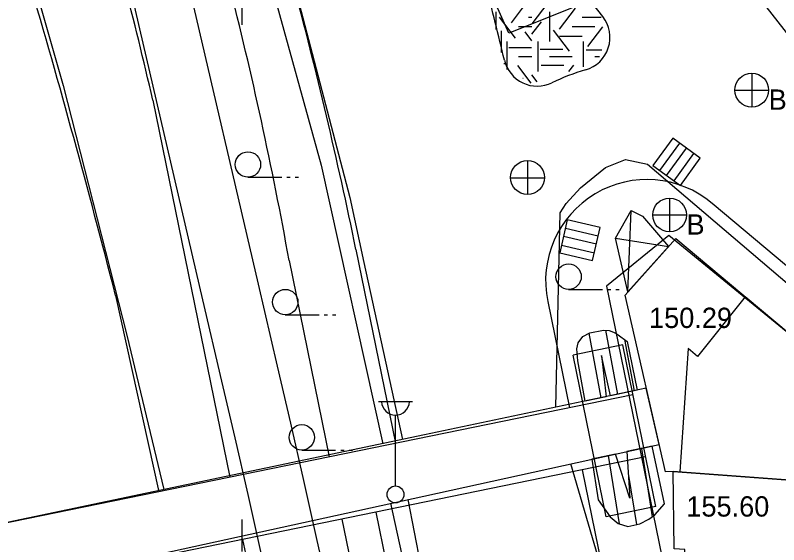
# Model space of a CAD drawing. Extents: x 419677 to 421689, y 4450851 to 4452923.
# Drawn here: x 420186.6 to 420231.76, y 4452201.02 to 4452232.31 of the extents above; entities that cross this region are included whole.
import ezdxf

# ---------------------------------------------------------------- set-up
doc = ezdxf.new("R2010")
doc.units = 0
for name, color, linetype in [('AA_HH', 7, 'Continuous'), ('Level 10', 7, 'Continuous'), ('Level 41', 7, 'Continuous'), ('Level 53', 7, 'Continuous'), ('Level 62', 7, 'Continuous'), ('Level 7', 7, 'Continuous')]:
    doc.layers.add(name, color=color, linetype=linetype)

msp = doc.modelspace()

# ---------------------------------------------------------------- linework, layer by layer
at = {"layer": 'AA_HH'}
for p, q in [((420200, 4452234.252), (420200, 4452231.752)), ((420230.168, 4452228.891), (420230.168, 4452226.891)), ((420229.168, 4452227.891), (420231.168, 4452227.891)), ((420225.495, 4452225.049), (420224.323, 4452223.428)), ((420225.495, 4452225.049), (420224.323, 4452223.428)), ((420227.115, 4452223.877), (420225.495, 4452225.049)), ((420227.115, 4452223.877), (420225.495, 4452225.049)), ((420224.732, 4452223.132), (420225.904, 4452224.753)), ((420225.133, 4452222.842), (420226.305, 4452224.463)), ((420225.577, 4452222.521), (420226.749, 4452224.142)), ((420216.919, 4452221.714), (420216.919, 4452223.714)), ((420225.944, 4452222.256), (420227.115, 4452223.877)), ((420225.944, 4452222.256), (420227.115, 4452223.877)), ((420224.323, 4452223.428), (420225.944, 4452222.256)), ((420224.323, 4452223.428), (420225.944, 4452222.256)), ((420200.36, 4452222.743), (420202.36, 4452222.743)), ((420202.66, 4452222.743), (420202.86, 4452222.743)), ((420203.16, 4452222.743), (420203.36, 4452222.743)), ((420215.899, 4452222.704), (420217.899, 4452222.704)), ((420225.308, 4452221.51), (420225.308, 4452219.51)), ((420222.846, 4452215.965), (420223.029, 4452220.767)), ((420224.308, 4452220.51), (420226.308, 4452220.51)), ((420219.255, 4452220.227), (420218.804, 4452218.279)), ((420219.255, 4452220.227), (420218.804, 4452218.279)), ((420221.203, 4452219.777), (420219.255, 4452220.227)), ((420221.203, 4452219.777), (420219.255, 4452220.227)), ((420219.141, 4452219.735), (420221.09, 4452219.285)), ((420220.753, 4452217.828), (420221.203, 4452219.777)), ((420220.753, 4452217.828), (420221.203, 4452219.777)), ((420219.03, 4452219.253), (420220.978, 4452218.803)), ((420222.104, 4452219.139), (420225.248, 4452218.647)), ((420218.906, 4452218.719), (420220.855, 4452218.269)), ((420218.804, 4452218.279), (420220.753, 4452217.828)), ((420218.804, 4452218.279), (420220.753, 4452217.828)), ((420219.333, 4452216.112), (420221.333, 4452216.112)), ((420221.633, 4452216.112), (420221.833, 4452216.112)), ((420222.133, 4452216.112), (420222.333, 4452216.112)), ((420202.571, 4452214.613), (420204.571, 4452214.613)), ((420204.871, 4452214.613), (420205.071, 4452214.613)), ((420205.371, 4452214.613), (420205.571, 4452214.613)), ((420221.521, 4452213.692), (420222.226, 4452209.905)), ((420220.537, 4452213.517), (420221.248, 4452209.7)), ((420222.642, 4452213.139), (420223.205, 4452210.111)), ((420208.091, 4452209.489), (420210.091, 4452209.489)), ((420209.091, 4452204.489), (420209.091, 4452208.682)), ((420203.548, 4452206.615), (420205.549, 4452206.615)), ((420205.849, 4452206.615), (420206.049, 4452206.615)), ((420206.349, 4452206.615), (420206.549, 4452206.615)), ((420223.639, 4452206.712), (420224.281, 4452202.671)), ((420221.682, 4452206.284), (420222.323, 4452202.247)), ((420222.862, 4452205.228), (420223.341, 4452202.211)), ((420200, 4452202.5), (420200, 4452200.625))]:
    msp.add_line(p, q, dxfattribs=at)
for points in [[(420187.658, 4452234.382), (420189.42, 4452228.17), (420193.202, 4452213.395), (420195.39, 4452204.274)], [(420201.709, 4452234.234), (420204.698, 4452223.462), (420208.335, 4452206.99)], [(420222.552, 4452234.014), (420222.469, 4452233.936), (420215.789, 4452231.248), (420214.977, 4452233.108), (420214.723, 4452234.096)], [(420203.384, 4452232.992), (420206.391, 4452221.541), (420207.219, 4452217.706), (420209.513, 4452207.238)], [(420218.584, 4452209.141), (420218.826, 4452220.645), (420219.181, 4452221.18), (420220.04, 4452222.122), (420221.518, 4452223.313), (420222.694, 4452223.784), (420223.995, 4452223.519), (420241.471, 4452208.64), (420258.365, 4452193.694), (420252.218, 4452159.511), (420247.093, 4452123.365)], [(420210.769, 4452203.894), (420224.689, 4452206.942), (420223.93, 4452210.263), (420210.807, 4452207.509)], [(420210.807, 4452207.509), (420180.279, 4452201.103), (420180.999, 4452197.376), (420210.769, 4452203.894)], [(420420.283, 4451972.04), (420421.029, 4451970.095), (420421.342, 4451968.715), (420420.96, 4451967.485), (420420.456, 4451967.019), (420419.682, 4451966.656), (420419.467, 4451966.604), (420419.102, 4451966.589), (420380.556, 4451986.723), (420357.561, 4451999.25), (420318.688, 4452023.585), (420304.823, 4452033.943), (420285.337, 4452050.002), (420272.264, 4452064.398), (420263.435, 4452076.857), (420254.665, 4452090.863), (420245.178, 4452107.602), (420239.444, 4452119.113), (420237.151, 4452126.743), (420229.958, 4452160.587), (420223.737, 4452191.2), (420219.459, 4452205.797)], [(420210.584, 4452199.838), (420209.846, 4452203.692)], [(420209.744, 4452199.247), (420208.81, 4452203.465)]]:
    msp.add_lwpolyline(points, dxfattribs=at)
for points in [[(420222.846, 4452215.965), (420222.104, 4452219.139), (420223.029, 4452220.767), (420223.714, 4452220.431), (420225.248, 4452218.647)], [(420222.672, 4452215.771), (420225.669, 4452219.117), (420238.62, 4452208.283), (420237.227, 4452204.473), (420225.509, 4452205.354), (420225.057, 4452205.331)], [(420229.782, 4452215.676), (420226.964, 4452212.14), (420226.408, 4452212.613), (420225.905, 4452205.324), (420237.227, 4452204.473), (420238.366, 4452207.588), (420236.242, 4452208.841), (420236.916, 4452209.708)], [(420220.315, 4452209.504), (420219.871, 4452211.887), (420219.816, 4452212.588), (420219.891, 4452212.955), (420220.173, 4452213.335), (420220.592, 4452213.544), (420221.399, 4452213.697), (420221.727, 4452213.684), (420222.092, 4452213.546), (420222.272, 4452213.415), (420222.796, 4452213.024), (420223.398, 4452210.151), (420221.805, 4452209.817), (420221.279, 4452212.203), (420221.561, 4452209.766)], [(420220.703, 4452206.069), (420221.085, 4452203.669), (420221.787, 4452202.674), (420222.264, 4452202.264), (420222.833, 4452202.098), (420223.538, 4452202.255), (420224.083, 4452202.521), (420224.442, 4452202.794), (420225.001, 4452203.43), (420224.27, 4452206.85), (420222.786, 4452206.525), (420222.948, 4452203.763), (420222.099, 4452206.375)], [(420237.227, 4452204.473), (420235.496, 4452188.532), (420228.223, 4452188.068), (420226.352, 4452196.895), (420226.212, 4452200.745), (420225.579, 4452200.77), (420225.509, 4452205.354)]]:
    msp.add_lwpolyline(points, close=True, dxfattribs=at)
for centre, radius in [((420230.168, 4452227.891), 1), ((420200.36, 4452223.493), 0.75), ((420216.904, 4452222.722), 1), ((420225.308, 4452220.51), 1), ((420219.333, 4452216.862), 0.75), ((420202.571, 4452215.363), 0.75), ((420203.548, 4452207.365), 0.75), ((420209.091, 4452203.989), 0.5)]:
    msp.add_circle(centre, radius, dxfattribs=at)
msp.add_arc((420209.091, 4452209.518), 0.837, 183.298, 356.9072, dxfattribs=at)
at = {"layer": 'Level 10'}
msp.add_lwpolyline([(420307.877, 4452088.939), (420311.575, 4452102.803), (420341.372, 4452124.392), (420225.253, 4452219.297), (420221.566, 4452216.309), (420240.697, 4452122.918), (420266.112, 4452075.76), (420281.141, 4452057.098), (420289.665, 4452048.961)], dxfattribs=at)
at = {"layer": 'Level 41'}
for p, q in [((420215.952, 4452231.873), (420216.902, 4452233.122)), ((420217.175, 4452231.804), (420218.124, 4452233.053)), ((420218.8, 4452231.487), (420219.749, 4452232.737)), ((420215.034, 4452232.525), (420215.034, 4452231.481)), ((420216.191, 4452230.961), (420215.242, 4452232.21)), ((420216.961, 4452232.201), (420217.165, 4452232.201)), ((420218.198, 4452232.525), (420218.198, 4452230.758)), ((420220.128, 4452232.201), (420221.25, 4452232.201)), ((420216.377, 4452231.641), (420217.165, 4452231.641)), ((420217.165, 4452231.195), (420217.724, 4452231.931)), ((420219.541, 4452231.641), (420220.884, 4452231.641)), ((420220.477, 4452230.471), (420221.363, 4452231.636)), ((420215.352, 4452231.403), (420215.352, 4452230.112)), ((420217.165, 4452230.801), (420216.759, 4452231.335)), ((420219.385, 4452230.19), (420218.436, 4452231.44)), ((420215.706, 4452229.114), (420215.706, 4452230.758)), ((420217.527, 4452228.99), (420217.527, 4452230.758)), ((420218.795, 4452231.081), (420220.138, 4452231.081)), ((420220.213, 4452229.267), (420220.213, 4452230.758)), ((420215.788, 4452230.415), (420217.131, 4452230.415)), ((420217.65, 4452230.309), (420218.993, 4452230.309)), ((420220.367, 4452230.275), (420221.296, 4452230.275)), ((420216.377, 4452229.874), (420217.165, 4452229.874)), ((420218.198, 4452229.874), (420219.541, 4452229.874)), ((420220.884, 4452229.874), (420221.163, 4452229.874)), ((420215.502, 4452229.467), (420215.613, 4452229.467)), ((420219.349, 4452228.987), (420219.641, 4452229.372)), ((420217.114, 4452228.31), (420216.334, 4452229.337)), ((420217.704, 4452229.363), (420219.046, 4452229.363)), ((420216.619, 4452228.593), (420216.652, 4452228.593)), ((420217.481, 4452228.383), (420217.165, 4452228.799))]:
    msp.add_line(p, q, dxfattribs=at)
at = {"layer": 'Level 53'}
for points in [[(420210.26, 4452140.302), (420210.05, 4452143.742), (420209.8, 4452147.172), (420209.51, 4452150.602), (420209.18, 4452154.032), (420208.82, 4452157.462), (420208.41, 4452160.882), (420207.96, 4452164.292), (420207.61, 4452166.802), (420207.09, 4452170.202), (420206.54, 4452173.603), (420205.95, 4452176.993), (420205.33, 4452180.383), (420204.69, 4452183.773), (420204.01, 4452187.143), (420203.32, 4452190.523), (420202.6, 4452193.893), (420201.87, 4452197.253), (420201.12, 4452200.623), (420200.37, 4452203.983), (420199.6, 4452207.333), (420198.82, 4452210.693), (420197.7, 4452215.503), (420193.324, 4452234.322)], [(420205.18, 4452198.063), (420204.42, 4452201.443), (420203.66, 4452204.823), (420202.89, 4452208.203), (420202.11, 4452211.573), (420200.98, 4452216.413), (420196.825, 4452234.285)]]:
    msp.add_lwpolyline(points, dxfattribs=at)
at = {"layer": 'Level 62'}
for p, q in [((420221.356, 4452232.236), (420219.946, 4452234.041)), ((420315.357, 4452147.315), (420227.832, 4452221.196)), ((420206.748, 4452218.475), (420209.093, 4452207.012)), ((420192.53, 4452215.746), (420195.091, 4452204.147)), ((420218.094, 4452215.4), (420219.38, 4452209.116)), ((420222.532, 4452212.824), (420219.593, 4452212.223)), ((420222.532, 4452212.824), (420219.593, 4452212.223)), ((420222.532, 4452212.824), (420219.593, 4452212.223)), ((420224.486, 4452203.272), (420222.532, 4452212.824)), ((420224.486, 4452203.272), (420222.532, 4452212.824)), ((420224.486, 4452203.272), (420222.532, 4452212.824)), ((420221.547, 4452202.671), (420219.593, 4452212.223)), ((420221.547, 4452202.671), (420219.593, 4452212.223)), ((420221.547, 4452202.671), (420219.593, 4452212.223)), ((420223.133, 4452209.884), (420180.445, 4452201.151)), ((420223.885, 4452206.211), (420181.197, 4452197.477)), ((420220.131, 4452205.443), (420232.517, 4452144.902)), ((420224.486, 4452203.272), (420221.547, 4452202.671)), ((420224.486, 4452203.272), (420221.547, 4452202.671)), ((420224.486, 4452203.272), (420221.547, 4452202.671)), ((420207.92, 4452202.945), (420213.691, 4452174.738)), ((420207.92, 4452202.945), (420213.691, 4452174.738)), ((420207.92, 4452202.945), (420213.691, 4452174.738))]:
    msp.add_line(p, q, dxfattribs=at)
msp.add_lwpolyline([(420341.086, 4452135.823), (420241.354, 4452219.63), (420230.181, 4452233.933)], dxfattribs=at)
for centre, radius, start, end in [((419652.958, 4452077.572), 556.983, 14.36368, 16.35212), ((419948.484, 4452165.728), 263.596, 11.54313, 15.06047), ((419948.484, 4452165.728), 274.596, 13.46312, 14.4178), ((420219.779, 4452231.005), 2, 286.2297, 37.9949), ((420217.479, 4452230.124), 2, 193.4631, 295.6494), ((420223.972, 4452216.603), 13, 106.2297, 115.6494), ((420223.972, 4452216.603), 6, 49.9594, 191.5625)]:
    msp.add_arc(centre, radius, start, end, dxfattribs=at)
at = {"layer": 'Level 7'}
for p, q in [((420194.734, 4452227.302), (420199.296, 4452205.007)), ((420202.801, 4452217.811), (420205.174, 4452206.21)), ((420205.926, 4452202.537), (420211.21, 4452176.709)), ((420200.047, 4452201.334), (420205.333, 4452175.499))]:
    msp.add_line(p, q, dxfattribs=at)
for radius, start, end in [(230.381, 12.91612, 14.71495), (236.381, 10.23582, 14.31692)]:
    msp.add_arc((419970.182, 4452175.807), radius, start, end, dxfattribs=at)

# ---------------------------------------------------------------- texts
at = {"layer": 'AA_HH'}
for s, p in [('B', (420231.168, 4452226.729)), ('B', (420226.308, 4452219.349)), ('150.29', (420224.092, 4452213.829)), ('155.60', (420226.298, 4452202.681))]:
    msp.add_text(s, height=1.2, dxfattribs=at).set_placement(p)

doc.saveas('drawing.dxf')
